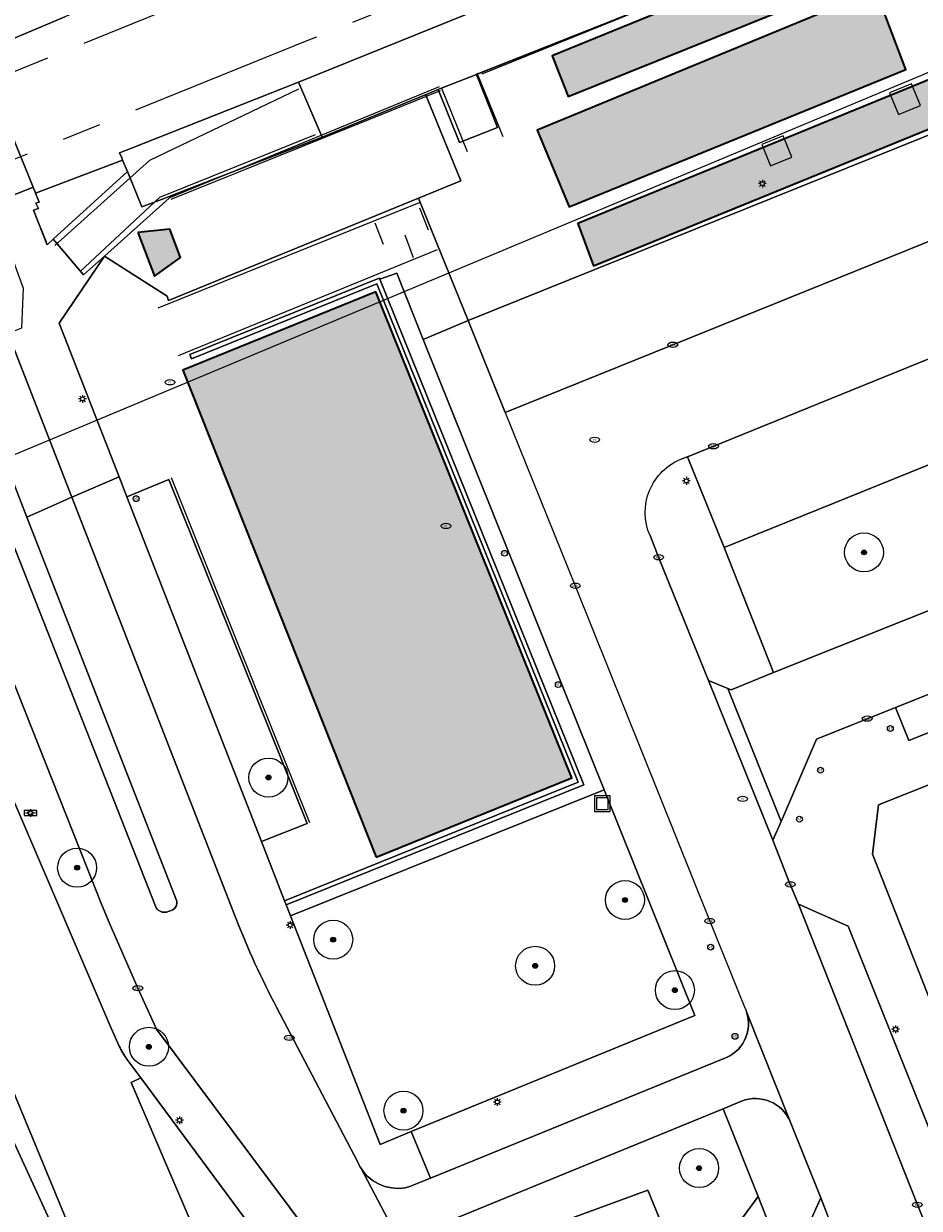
# Model space of a CAD drawing. Header units: metres. Extents: x 125349 to 128236, y 501602 to 503797.
# Tile 337 of 656: x 126451 to 126497, y 502631 to 502691. Entities that reach past the tile are written whole.
import ezdxf
from ezdxf.enums import TextEntityAlignment as Align

# ---------------------------------------------------------------- set-up
doc = ezdxf.new("R2010")
doc.units = ezdxf.units.M
doc.linetypes.add('AM-AS-SO', pattern=[16, 10, -2, 2, -2])
doc.layers.get('0').update_dxf_attribs({"linetype": 'CONTINUOUS'})
for name, color, linetype, lineweight in [('B-WE-AM-AS_SPOOR_TREIN-G', 10, 'AM-AS-SO', 18), ('B-WE-GR-BEPLANTING_CULTUUR_HEESTERS-GV', 90, 'CONTINUOUS', 18), ('B-WE-GR-BOOM-S-500', 90, 'CONTINUOUS', 18), ('B-WE-GR-GROENVOORZIENING-GV', 80, 'CONTINUOUS', 18), ('B-WE-GR-HAAG-GV', 90, 'CONTINUOUS', 13), ('B-WE-IE-MEUBILAIR-S', 7, 'CONTINUOUS', 18), ('B-WE-IE-MEUBILAIR_WEGMEUBILAIR-GV', 7, 'CONTINUOUS', 18), ('B-WE-IE-MEUBILAIR_WEGMEUBILAIR_AFVALBAK-S', 7, 'CONTINUOUS', 18), ('B-WE-IE-TERREINAFSCHEIDING_KUNSTMATIG_HEKWERK-G', 20, 'IE-TERREINAFSCHEIDING_KUNSTMATIG-SO', 18), ('B-WE-IE-TERREINAFSCHEIDING_KUNSTMATIG_MUUR-G', 90, 'IE-TERREINAFSCHEIDING_KUNSTMATIG-SO', 18), ('B-WE-KW-KUNSTWERK_DUIKER-G', 170, 'CONTINUOUS', 18), ('B-WE-KW-KUNSTWERK_PERRON-GV', 170, 'CONTINUOUS', 18), ('B-WE-OG-BEBOUWING-GV', 7, 'CONTINUOUS', 35), ('B-WE-OG-TERREIN_BEGROEID-GV', 7, 'CONTINUOUS', 18), ('B-WE-OG-TERREIN_ERF-GV', 7, 'CONTINUOUS', 18), ('B-WE-VH-GESLOTENVERHARDING-GV', 10, 'CONTINUOUS', 18), ('B-WE-VH-GESLOTENVERHARDING_ASFALT-GV', 10, 'CONTINUOUS', 18), ('B-WE-VH-HALFVERHARDING-GV', 130, 'CONTINUOUS', 18), ('B-WE-VH-OPENVERHARDING-GV', 90, 'CONTINUOUS', 18), ('B-WE-VH-OPENVERHARDING_BETONELEMENT-GV', 90, 'CONTINUOUS', 18), ('B-WE-VH-OPENVERHARDING_BETONSTRAATSTEEN-GV', 90, 'CONTINUOUS', 18), ('B-WE-VH-OPENVERHARDING_TEGEL-GV', 90, 'CONTINUOUS', 18)]:
    doc.layers.add(name, color=color, linetype=linetype, lineweight=lineweight)
doc.layers.add('B-WE-OG-BEBOUWING-V', color=7, linetype='CONTINUOUS', lineweight=18, true_color=0xcc646e)
doc.styles.add('NLCS-ISO', font='NLCS-ISO.ttf')
doc.linetypes.add('IE-TERREINAFSCHEIDING_KUNSTMATIG-SO', pattern='A,4,[82,NLCS.SHX,S=0.75,R=90,X=0,Y=0],4,-2', length=10)

# ---------------------------------------------------------------- blocks, each defined once
blk = doc.blocks.new('SIE-WEG_AFVALBAK-SO')
at = {"color": 0, "linetype": 'ByBlock', "lineweight": 18}
for points in [[(-2, -2), (2, -2), (2, 2), (-2, 2)], [(-1.5, -1.5), (1.5, -1.5), (1.5, 1.5), (-1.5, 1.5)]]:
    blk.add_lwpolyline(points, close=True, dxfattribs=at)
blk = doc.blocks.new('SIE-MEUBILAIR_BORD_STRAATNAAM-SO')
blk.add_lwpolyline([(-1.62, -0.62), (1.62, -0.62), (1.62, 0.62), (-1.62, 0.62)], close=True)
at = {"style": 'NLCS-ISO'}
blk.add_text('straat', height=0.75, dxfattribs=at).set_placement((0, 0.08), align=Align.MIDDLE_CENTER)
blk = doc.blocks.new('SIE-MEUBILAIR_PAAL_LICHTMAST-SO')
for points in [[(-0.62, 0), (-1, 0)], [(-0.71, 0.71), (-0.44, 0.44)], [(0, 1), (0, 0.62)], [(0.44, 0.44), (0.71, 0.71)], [(1, 0), (0.62, 0)], [(-0.71, -0.71), (-0.44, -0.44)], [(0, -0.62), (0, -1)], [(0.44, -0.44), (0.71, -0.71)]]:
    blk.add_lwpolyline(points)
blk.add_circle((0, 0), 0.5)
blk = doc.blocks.new('SIE-MEUBILAIR_PAAL_AFSLUITPAAL-SO')
blk.add_circle((0, 0), 0.75)
at = {"style": 'NLCS-ISO'}
blk.add_text('af', height=0.75, dxfattribs=at).set_placement((0, 0.05), align=Align.MIDDLE_CENTER)
blk = doc.blocks.new('SIE-MEUBILAIR_PAAL_VERKEERSBORD-SO')
blk.add_circle((0, 0), 0.75)
at = {"style": 'NLCS-ISO'}
blk.add_text('vb', height=0.75, dxfattribs=at).set_placement((0, 0.07), align=Align.MIDDLE_CENTER)
blk = doc.blocks.new('SIE-MEUBILAIR_PUT_KOLK-SO')
blk.add_ellipse((0, 0), major_axis=(1.25, 0), ratio=0.54)
at = {"style": 'NLCS-ISO'}
blk.add_text('klk', height=0.75, dxfattribs=at).set_placement((0.03, 0), align=Align.MIDDLE_CENTER)
blk = doc.blocks.new('SIE-MEUBILAIR_PUT_RIOOLPUT-SO')
blk.add_ellipse((0, 0), major_axis=(1.25, 0), ratio=0.54)
at = {"style": 'NLCS-ISO'}
blk.add_text('ri', height=0.75, dxfattribs=at).set_placement((-0.04, 0.07), align=Align.MIDDLE_CENTER)
blk = doc.blocks.new('SGR-BOOM_01-SO')
at = {"linetype": 'ByBlock', "lineweight": 18}
h = blk.add_hatch(color=0, dxfattribs=at)
h.dxf.hatch_style = 1
edge = h.paths.add_edge_path()
edge.add_arc((0, 0), 0.25, 0, 360)
at = {"color": 0, "linetype": 'ByBlock', "lineweight": 18}
for radius in [2, 0.25]:
    blk.add_circle((0, 0), radius, dxfattribs=at)

msp = doc.modelspace()

# ---------------------------------------------------------------- hatches: boundary and pattern name
at = {"layer": 'B-WE-OG-BEBOUWING-V'}
for points in [[(126540.046, 502705.542), (126518.286, 502696.799), (126479.736, 502680.991), (126480.55, 502678.832), (126540.801, 502703.422)], [(126507.268, 502701.366), (126478.423, 502689.588), (126479.25, 502687.5), (126508.169, 502699.158)], [(126495.015, 502692.947), (126477.659, 502685.785), (126479.291, 502681.858), (126496.551, 502688.892)], [(126457.197, 502680.538), (126458.052, 502678.288), (126459.381, 502679.255), (126458.83, 502680.705)], [(126469.401, 502648.519), (126479.442, 502652.589), (126469.395, 502677.496), (126459.503, 502673.482)]]:
    msp.add_hatch(color=256, dxfattribs=at).paths.add_polyline_path(points)

# ---------------------------------------------------------------- linework, layer by layer
at = {"layer": 'B-WE-AM-AS_SPOOR_TREIN-G', "flags": 128}
for points in [[(126350.611, 502648.229), (126371.634, 502656.745), (126385.661, 502662.402), (126400.673, 502668.436), (126415.935, 502674.601), (126449.789, 502688.346), (126467.127, 502695.398), (126482.512, 502701.634), (126498.14, 502707.984), (126512.267, 502713.731), (126523.513, 502718.305), (126538.327, 502724.316), (126553.981, 502730.684), (126567.127, 502736.015), (126581.474, 502741.841), (126598.988, 502748.962), (126614.869, 502755.42), (126629.072, 502761.2), (126643.995, 502767.257), (126656.961, 502772.531), (126672.096, 502778.682), (126689.018, 502785.557), (126701.773, 502790.736), (126716.486, 502796.729), (126720.875, 502798.504)], [(126382.953, 502656.767), (126392.939, 502660.825), (126407.407, 502666.689), (126417.824, 502670.898), (126451.671, 502684.627), (126465.953, 502690.404), (126479.17, 502695.767), (126493.366, 502701.518), (126508.229, 502707.538), (126519.227, 502711.985), (126533.067, 502717.592), (126546.779, 502723.169), (126558.742, 502728.029), (126571.534, 502733.241), (126584.581, 502738.541), (126600.183, 502744.899), (126614.892, 502750.891), (126631.927, 502757.829), (126646.546, 502763.779), (126661.212, 502769.751), (126677.144, 502776.228), (126692.819, 502782.619), (126706.359, 502788.119), (126722.478, 502794.676)]]:
    msp.add_lwpolyline(points, dxfattribs=at)
at = {"layer": 'B-WE-GR-BEPLANTING_CULTUUR_HEESTERS-GV', "flags": 128}
for points in [[(126487.249, 502664.392), (126489.778, 502657.984), (126500, 502662.065), (126544.183, 502679.703), (126541.569, 502686.273), (126540.602, 502685.96), (126500, 502669.547)], [(126456.633, 502666.983), (126463.522, 502649.326), (126465.87, 502650.248), (126458.778, 502667.878)]]:
    msp.add_lwpolyline(points, close=True, dxfattribs=at)
at = {"layer": 'B-WE-GR-GROENVOORZIENING-GV', "flags": 128}
for points in [[(126471.579, 502682.289), (126473.753, 502683.177), (126471.964, 502687.543), (126471.94, 502687.598), (126471.882, 502687.574), (126466.633, 502685.413), (126458.966, 502682.447), (126455.483, 502679.321), (126458.703, 502677.278), (126458.772, 502677.055)], [(126481.091, 502651.966), (126471.822, 502675.054), (126470.46, 502678.447), (126470.177, 502678.347), (126469.588, 502678.14), (126480.055, 502652.23), (126464.795, 502646.068), (126465.012, 502645.514)]]:
    msp.add_lwpolyline(points, close=True, dxfattribs=at)
for points in [[(126441.874, 502678.838), (126439.276, 502677.694), (126439.322, 502677.587), (126445.66, 502663.188), (126450.274, 502652.705), (126451.074, 502650.845), (126455.827, 502639.748), (126456.244, 502638.831)], [(126465.957, 502629.243), (126458.147, 502639.697), (126457.191, 502641.801), (126455.718, 502645.173), (126455.326, 502646.104), (126448.143, 502664.215), (126444.646, 502673.032), (126444.739, 502673.137), (126442.494, 502678.861), (126442.406, 502678.827), (126442.342, 502679.027), (126441.874, 502678.838)], [(126451.51, 502665.944), (126450.421, 502668.732), (126449.319, 502668.315), (126450.542, 502665.207)], [(126459.199, 502646.254), (126451.51, 502665.944)], [(126450.542, 502665.207), (126458.134, 502645.911)], [(126458.669, 502645.697), (126458.981, 502645.821)], [(126456.637, 502638.164), (126457.345, 502637.195), (126463.609, 502628.731)]]:
    msp.add_lwpolyline(points, dxfattribs=at)
at = {"layer": 'B-WE-GR-GROENVOORZIENING-GV'}
for points in [[(126458.134, 502645.911, 0.302933), (126458.669, 502645.697)], [(126458.981, 502645.821, 0.299813), (126459.199, 502646.254)], [(126456.244, 502638.831, 0.064248), (126456.637, 502638.164)]]:
    msp.add_lwpolyline(points, format="xyb", dxfattribs=at)
at = {"layer": 'B-WE-GR-HAAG-GV', "flags": 128}
msp.add_lwpolyline([(126464.795, 502646.068), (126465.012, 502645.514), (126481.091, 502651.966), (126471.822, 502675.054), (126470.46, 502678.447), (126470.177, 502678.347), (126469.588, 502678.14), (126480.055, 502652.23)], close=True, dxfattribs=at)
at = {"layer": 'B-WE-IE-MEUBILAIR_WEGMEUBILAIR-GV', "flags": 128}
for points in [[(126496.837, 502688.159), (126495.72, 502687.698), (126496.181, 502686.581), (126497.298, 502687.042)], [(126489.17, 502685.042), (126489.621, 502683.946), (126490.717, 502684.397), (126490.266, 502685.493)]]:
    msp.add_lwpolyline(points, close=True, dxfattribs=at)
at = {"layer": 'B-WE-IE-TERREINAFSCHEIDING_KUNSTMATIG_HEKWERK-G', "flags": 128}
for points in [[(126537.577, 502714.269), (126481.739, 502691.489), (126474.56, 502688.642)], [(126537.402, 502714.063), (126530.008, 502711.058), (126516.687, 502705.654), (126507.436, 502701.931), (126495.765, 502697.189), (126481.791, 502691.467), (126474.821, 502688.652)], [(126475.917, 502685.444), (126474.575, 502688.7)], [(126465.424, 502687.878), (126457.794, 502684.217), (126452.942, 502679.86)], [(126458.888, 502682.35), (126467.633, 502685.951), (126472.647, 502688.02)], [(126458.899, 502682.249), (126470.174, 502686.787), (126472.709, 502687.813)], [(126472.757, 502687.936), (126474.067, 502684.694)], [(126466.275, 502685.543), (126458.298, 502682.334), (126454.235, 502678.528)], [(126471.619, 502682.057), (126458.209, 502676.648)], [(126471.624, 502681.8), (126472.076, 502680.663)], [(126451.905, 502681.538), (126452.487, 502680.059)], [(126469.345, 502681.022), (126469.766, 502679.932)], [(126470.875, 502680.409), (126471.302, 502679.254)], [(126459.272, 502674.229), (126472.553, 502679.668)], [(126458.904, 502667.973), (126461.293, 502662.003), (126465.988, 502650.292)]]:
    msp.add_lwpolyline(points, dxfattribs=at)
at = {"layer": 'B-WE-IE-TERREINAFSCHEIDING_KUNSTMATIG_MUUR-G', "flags": 128}
for points in [[(126474.544, 502688.636), (126481.739, 502691.489), (126537.447, 502714.216)], [(126454.41, 502678.357), (126455.483, 502679.321), (126458.966, 502682.447), (126466.633, 502685.413), (126471.882, 502687.574), (126471.94, 502687.598), (126472.592, 502687.866)], [(126456.777, 502684.818), (126465.426, 502688.234)], [(126458.772, 502677.055), (126471.579, 502682.289), (126473.753, 502683.177), (126471.964, 502687.543), (126471.94, 502687.598)], [(126456.365, 502684.359), (126456.26, 502684.615), (126456.777, 502684.818)], [(126456.656, 502683.654), (126456.365, 502684.359)], [(126452.874, 502680.212), (126456.656, 502683.654)], [(126464.705, 502646.276), (126479.757, 502652.354), (126469.438, 502677.897), (126459.948, 502674.061)]]:
    msp.add_lwpolyline(points, dxfattribs=at)
at = {"layer": 'B-WE-KW-KUNSTWERK_DUIKER-G', "flags": 128}
msp.add_lwpolyline([(126546.93, 502709.344), (126417.798, 502655.309)], dxfattribs=at)
at = {"layer": 'B-WE-KW-KUNSTWERK_PERRON-GV', "flags": 128}
msp.add_lwpolyline([(126504.032, 502703.86), (126465.426, 502688.234), (126466.633, 502685.413), (126471.882, 502687.574), (126471.94, 502687.598), (126472.592, 502687.866), (126472.618, 502687.877), (126474.544, 502688.636), (126474.56, 502688.642), (126481.739, 502691.489), (126537.447, 502714.216)], dxfattribs=at)
at = {"layer": 'B-WE-OG-BEBOUWING-GV', "flags": 128}
for points in [[(126540.046, 502705.542), (126518.286, 502696.799), (126479.736, 502680.991), (126480.55, 502678.832), (126540.801, 502703.422)], [(126507.268, 502701.366), (126478.423, 502689.588), (126479.25, 502687.5), (126508.169, 502699.158)], [(126495.015, 502692.947), (126477.659, 502685.785), (126479.291, 502681.858), (126496.551, 502688.892)], [(126457.197, 502680.538), (126458.052, 502678.288), (126459.381, 502679.255), (126458.83, 502680.705)], [(126469.401, 502648.519), (126479.442, 502652.589), (126469.395, 502677.496), (126459.503, 502673.482)]]:
    msp.add_lwpolyline(points, close=True, dxfattribs=at)
at = {"layer": 'B-WE-OG-TERREIN_BEGROEID-GV', "flags": 128}
for points in [[(126465.012, 502645.514), (126469.607, 502633.792), (126471.209, 502634.449), (126485.732, 502640.407), (126481.091, 502651.966)], [(126488.979, 502631.12), (126487.19, 502635.62), (126473.168, 502629.88), (126478.2, 502617.604), (126479.148, 502617.99), (126481.37, 502612.53), (126480.414, 502612.11), (126483.773, 502603.967), (126484.809, 502605.8), (126485.255, 502616.475), (126486.006, 502622.944), (126482.05, 502621.4), (126478.77, 502629.77), (126483.33, 502631.45), (126486.187, 502624.498), (126486.575, 502627.839)], [(126486.187, 502624.498), (126483.33, 502631.45), (126478.77, 502629.77), (126482.05, 502621.4), (126486.006, 502622.944)]]:
    msp.add_lwpolyline(points, close=True, dxfattribs=at)
at = {"layer": 'B-WE-OG-TERREIN_ERF-GV', "flags": 128}
msp.add_lwpolyline([(126536.633, 502641.96), (126543.584, 502644.686), (126534.84, 502666.986), (126500, 502653.133), (126495.143, 502651.202), (126494.837, 502648.66), (126500, 502635.581), (126502.586, 502629.03), (126505.133, 502629.647), (126510.321, 502631.629), (126508.991, 502634.887), (126510.909, 502635.64), (126513, 502636.461), (126514.331, 502633.203), (126521.397, 502635.958), (126520.167, 502639.265), (126522.076, 502640.034), (126524.076, 502640.84), (126525.457, 502637.531), (126532.674, 502640.386), (126531.394, 502643.693), (126533.236, 502644.445), (126535.252, 502645.268)], close=True, dxfattribs=at)
at = {"layer": 'B-WE-VH-GESLOTENVERHARDING-GV', "flags": 128}
for points in [[(126472.592, 502687.866), (126473.672, 502685.144), (126475.63, 502685.908), (126474.544, 502688.636), (126472.618, 502687.877)], [(126424.115, 502671.633), (126425.145, 502672.053), (126424.977, 502672.489), (126426.28, 502673.021), (126431.931, 502675.328), (126433.389, 502675.923), (126439.046, 502678.233), (126441.692, 502679.313), (126441.874, 502678.838), (126442.342, 502679.027), (126444.574, 502679.931), (126445.879, 502680.46), (126447.153, 502680.976), (126448.353, 502681.46), (126449.734, 502682.016), (126451.829, 502682.86), (126450.753, 502685.501), (126430.783, 502677.3), (126429.108, 502676.583), (126417.493, 502671.712), (126418.443, 502669.324), (126419.233, 502669.645), (126419.625, 502669.805), (126422.078, 502670.804)]]:
    msp.add_lwpolyline(points, close=True, dxfattribs=at)
at = {"layer": 'B-WE-VH-GESLOTENVERHARDING_ASFALT-GV', "flags": 128}
for points in [[(126456.244, 502638.831), (126455.827, 502639.748), (126451.074, 502650.845), (126450.274, 502652.705), (126445.66, 502663.188), (126439.997, 502660.845), (126440.373, 502659.99), (126443.457, 502653.027), (126443.939, 502652.165), (126444.22, 502651.537), (126448.895, 502641.109), (126459.274, 502616.022), (126460.78, 502612.343)], [(126460.453, 502610.711), (126459.953, 502611.95), (126458.206, 502616.278), (126452.952, 502629.292), (126444.165, 502648.447), (126442.958, 502650.835), (126442.914, 502650.951), (126442.599, 502651.773), (126438.723, 502660.311), (126433.265, 502658.022)], [(126472.782, 502598.813), (126461.679, 502625.91), (126461.122, 502626.986), (126456.848, 502636.965), (126457.345, 502637.195), (126456.637, 502638.164)], [(126463.609, 502628.731), (126457.345, 502637.195), (126456.848, 502636.965), (126461.122, 502626.986), (126461.679, 502625.91), (126472.782, 502598.813), (126475.677, 502591.796), (126477.545, 502587.105), (126477.027, 502588.85), (126476.305, 502592.065), (126474.929, 502598.07)]]:
    msp.add_lwpolyline(points, dxfattribs=at)
msp.add_lwpolyline([(126444.22, 502651.537), (126442.914, 502650.951), (126442.958, 502650.835), (126444.165, 502648.447), (126452.952, 502629.292), (126458.206, 502616.278), (126459.953, 502611.95), (126460.78, 502612.343), (126459.274, 502616.022), (126448.895, 502641.109)], close=True, dxfattribs=at)
at = {"layer": 'B-WE-VH-GESLOTENVERHARDING_ASFALT-GV'}
msp.add_lwpolyline([(126456.637, 502638.164, -0.064248), (126456.244, 502638.831)], format="xyb", dxfattribs=at)
at = {"layer": 'B-WE-VH-HALFVERHARDING-GV', "flags": 128}
msp.add_lwpolyline([(126498.391, 502709.898), (126462.084, 502695.217), (126453.454, 502691.585), (126449.034, 502689.725), (126449.114, 502689.523), (126450.063, 502687.195), (126450.753, 502685.501), (126451.829, 502682.86), (126451.853, 502682.802), (126451.947, 502682.567), (126451.95, 502682.558), (126456.415, 502684.238), (126456.365, 502684.359), (126456.26, 502684.615), (126456.777, 502684.818), (126465.426, 502688.234), (126504.032, 502703.86)], dxfattribs=at)
at = {"layer": 'B-WE-VH-OPENVERHARDING-GV', "flags": 128}
for points in [[(126472.592, 502687.866), (126471.94, 502687.598), (126471.964, 502687.543), (126473.753, 502683.177), (126471.579, 502682.289), (126474.115, 502676.017), (126500, 502686.443), (126541.997, 502703.36), (126544.193, 502704.208), (126539.82, 502715.183), (126539.377, 502715.008), (126539.368, 502715.004), (126540.49, 502712.299), (126538.572, 502711.483), (126537.447, 502714.216), (126481.739, 502691.489), (126474.56, 502688.642), (126474.544, 502688.636), (126475.63, 502685.908), (126473.672, 502685.144)], [(126456.777, 502684.818), (126456.26, 502684.615), (126456.365, 502684.359), (126456.415, 502684.238), (126456.656, 502683.654), (126457.4, 502681.849), (126458.54, 502682.282), (126458.966, 502682.447), (126466.633, 502685.413), (126465.426, 502688.234)], [(126451.95, 502682.558), (126452.133, 502682.093), (126451.967, 502682.032), (126452.096, 502681.765), (126451.839, 502681.677), (126452.548, 502679.898), (126452.853, 502680.187), (126452.874, 502680.212), (126456.656, 502683.654), (126456.415, 502684.238)], [(126452.978, 502680.047), (126454.41, 502678.357), (126455.483, 502679.321), (126458.966, 502682.447), (126458.54, 502682.282), (126457.4, 502681.849), (126456.656, 502683.654), (126452.874, 502680.212), (126452.853, 502680.187)]]:
    msp.add_lwpolyline(points, close=True, dxfattribs=at)
for points in [[(126444.188, 502691.519), (126444.793, 502690.071), (126445.531, 502688.298), (126449.034, 502689.725), (126453.454, 502691.585)], [(126462.217, 502645.38), (126453.813, 502666.972), (126451.51, 502665.944), (126459.199, 502646.254)], [(126458.134, 502645.911), (126450.542, 502665.207), (126448.143, 502664.215), (126455.326, 502646.104), (126455.718, 502645.173), (126457.191, 502641.801), (126458.147, 502639.697), (126465.957, 502629.243)], [(126458.981, 502645.821), (126458.669, 502645.697)], [(126468.463, 502632.879), (126464.302, 502640.824)], [(126490.619, 502634.966), (126488.391, 502640.578)], [(126487.185, 502638.176), (126472.184, 502632.059)], [(126472.611, 502629.652), (126473.168, 502629.88), (126487.19, 502635.62)], [(126487.19, 502635.62), (126488.134, 502636.006)], [(126468.615, 502632.591), (126471.391, 502627.336)], [(126512.061, 502522.725), (126503.509, 502545.374), (126500, 502554.698), (126498.925, 502557.555), (126498.646, 502558.284), (126496.522, 502563.871), (126488.816, 502584.303), (126486.989, 502589.173), (126482.344, 502600.499), (126471.391, 502627.336), (126468.615, 502632.591)], [(126472.184, 502632.059), (126471.077, 502631.608)]]:
    msp.add_lwpolyline(points, dxfattribs=at)
at = {"layer": 'B-WE-VH-OPENVERHARDING-GV'}
for points in [[(126458.669, 502645.697, -0.302933), (126458.134, 502645.911)], [(126459.199, 502646.254, -0.299813), (126458.981, 502645.821)], [(126464.302, 502640.824, -0.028757), (126462.217, 502645.38)], [(126488.391, 502640.578, -0.412978), (126487.185, 502638.176)], [(126488.134, 502636.006, -0.407167), (126490.619, 502634.966)], [(126468.615, 502632.591, -0.035758), (126468.463, 502632.879)], [(126471.077, 502631.608, -0.327052), (126468.615, 502632.591)]]:
    msp.add_lwpolyline(points, format="xyb", dxfattribs=at)
at = {"layer": 'B-WE-VH-OPENVERHARDING_BETONELEMENT-GV', "flags": 128}
msp.add_lwpolyline([(126464.795, 502646.068), (126480.055, 502652.23), (126469.588, 502678.14), (126469.565, 502678.197), (126469.473, 502678.159), (126459.865, 502674.276), (126459.948, 502674.061), (126469.438, 502677.897), (126479.757, 502652.354), (126464.705, 502646.276)], close=True, dxfattribs=at)
at = {"layer": 'B-WE-VH-OPENVERHARDING_BETONSTRAATSTEEN-GV', "flags": 128}
for points in [[(126543.7, 502699.082), (126541.997, 502703.36), (126500, 502686.443), (126474.115, 502676.017), (126476.022, 502671.3)], [(126485.066, 502668.935), (126485.366, 502669.035), (126500, 502674.984), (126519.667, 502682.935), (126535.473, 502689.311), (126538.78, 502690.652), (126540.557, 502691.362), (126546.235, 502693.597), (126545.9, 502694.434), (126544.144, 502698.827), (126533.572, 502694.524), (126517.738, 502688.167), (126500, 502680.995), (126484.61, 502674.782), (126476.022, 502671.3)], [(126476.022, 502671.3), (126484.61, 502674.782), (126500, 502680.995), (126517.738, 502688.167), (126533.572, 502694.524), (126544.144, 502698.827)], [(126476.022, 502671.3), (126474.115, 502676.017), (126471.822, 502675.054), (126481.091, 502651.966), (126485.732, 502640.407), (126471.209, 502634.449), (126472.184, 502632.059)], [(126476.022, 502671.3), (126479.61, 502662.428), (126486.504, 502645.24), (126488.307, 502640.789)], [(126485.366, 502669.035), (126485.066, 502668.935)], [(126487.249, 502664.392), (126485.366, 502669.035)], [(126456.233, 502668.008), (126453.813, 502666.972)], [(126471.077, 502631.608), (126472.184, 502632.059), (126471.209, 502634.449), (126469.607, 502633.792), (126465.012, 502645.514), (126464.795, 502646.068), (126464.705, 502646.276), (126463.522, 502649.326), (126456.633, 502666.983), (126456.233, 502668.008)], [(126453.813, 502666.972), (126462.217, 502645.38)], [(126488.391, 502640.578), (126490.619, 502634.966), (126492.191, 502631.052), (126492.923, 502629.14), (126493.852, 502626.792), (126498.041, 502628.518), (126497.144, 502630.696), (126491.043, 502646.102), (126490.627, 502647.12), (126489.741, 502649.388), (126486.441, 502657.565), (126483.881, 502663.886), (126483.443, 502664.999)], [(126483.443, 502664.999), (126483.881, 502663.886), (126486.441, 502657.565), (126487.432, 502657.168), (126487.601, 502657.1), (126489.778, 502657.984), (126487.249, 502664.392)], [(126500, 502662.065), (126489.778, 502657.984), (126487.601, 502657.1), (126487.432, 502657.168), (126490.169, 502650.351), (126490.284, 502650.61), (126491.979, 502654.571), (126496.03, 502656.186), (126500, 502657.768)], [(126507.084, 502658.63), (126496.697, 502654.502), (126496.03, 502656.186), (126491.979, 502654.571), (126490.284, 502650.61), (126490.169, 502650.351), (126489.741, 502649.388), (126490.627, 502647.12), (126491.043, 502646.102), (126493.597, 502644.971), (126499.751, 502629.592)], [(126500, 502635.581), (126494.837, 502648.66), (126495.143, 502651.202), (126500, 502653.133)], [(126464.302, 502640.824), (126468.463, 502632.879)], [(126472.184, 502632.059), (126487.185, 502638.176)], [(126488.134, 502636.006), (126487.19, 502635.62), (126488.979, 502631.12), (126489.702, 502629.299), (126492.41, 502622.522), (126500, 502603.531), (126508.868, 502581.341), (126519.081, 502555.785), (126529.338, 502529.866), (126532.22, 502530.785), (126531.928, 502531.522), (126530.988, 502533.9), (126528.465, 502534.944), (126522.328, 502550.365), (126523.408, 502552.913), (126522.486, 502555.213)], [(126522.486, 502555.213), (126519.931, 502556.293), (126500, 502606.077), (126493.277, 502622.869), (126491.027, 502628.49), (126492.191, 502631.052), (126490.619, 502634.966)]]:
    msp.add_lwpolyline(points, dxfattribs=at)
for points in [[(126487.249, 502664.392), (126500, 502669.547), (126540.602, 502685.96), (126538.78, 502690.652), (126535.473, 502689.311), (126519.667, 502682.935), (126500, 502674.984), (126485.366, 502669.035)], [(126451.829, 502682.86), (126449.734, 502682.016), (126449.767, 502681.925), (126451.322, 502677.683), (126451.227, 502675.631), (126450.64, 502675.395), (126450.549, 502675.359), (126453.813, 502666.972), (126456.233, 502668.008), (126453.161, 502675.882), (126455.483, 502679.321), (126454.41, 502678.357), (126452.978, 502680.047), (126452.853, 502680.187), (126452.548, 502679.898), (126451.839, 502681.677), (126452.096, 502681.765), (126451.967, 502682.032), (126452.133, 502682.093), (126451.95, 502682.558), (126451.947, 502682.567), (126451.853, 502682.802)], [(126448.391, 502681.345), (126448.353, 502681.46), (126447.153, 502680.976), (126445.879, 502680.46), (126445.938, 502680.313), (126447.594, 502676.208), (126448.29, 502674.483), (126448.183, 502674.465), (126450.421, 502668.732), (126451.51, 502665.944), (126453.813, 502666.972), (126450.549, 502675.359), (126450.64, 502675.395), (126449.571, 502678.106)], [(126496.03, 502656.186), (126496.697, 502654.502), (126507.084, 502658.63), (126506.388, 502660.314), (126500, 502657.768)], [(126490.169, 502650.351), (126487.432, 502657.168), (126486.441, 502657.565), (126489.741, 502649.388)], [(126498.041, 502628.518), (126498.651, 502627.038), (126499.751, 502629.592), (126493.597, 502644.971), (126491.043, 502646.102), (126497.144, 502630.696)], [(126488.979, 502631.12), (126486.575, 502627.839), (126486.187, 502624.498), (126486.006, 502622.944), (126485.255, 502616.475), (126484.809, 502605.8), (126483.773, 502603.967), (126484.545, 502602.042), (126486.494, 502605.294), (126486.921, 502616.308), (126488.181, 502627.21), (126488.534, 502627.695), (126489.702, 502629.299)], [(126492.191, 502631.052), (126491.027, 502628.49), (126493.277, 502622.869), (126500, 502606.077), (126519.931, 502556.293), (126522.486, 502555.213), (126519.575, 502562.409), (126514.459, 502575.233), (126514.168, 502575.962), (126513.401, 502577.882), (126512.909, 502579.114), (126507.887, 502591.694), (126500.392, 502610.25), (126500, 502611.241), (126495.112, 502623.604), (126493.852, 502626.792), (126492.923, 502629.14)]]:
    msp.add_lwpolyline(points, close=True, dxfattribs=at)
at = {"layer": 'B-WE-VH-OPENVERHARDING_BETONSTRAATSTEEN-GV'}
for points in [[(126483.443, 502664.999, -0.426111), (126485.066, 502668.935)], [(126462.217, 502645.38, 0.028757), (126464.302, 502640.824)], [(126487.185, 502638.176, 0.412978), (126488.391, 502640.578)], [(126488.307, 502640.789, -0.029432), (126488.391, 502640.578)], [(126490.619, 502634.966, 0.407167), (126488.134, 502636.006)], [(126468.463, 502632.879, 0.035758), (126468.615, 502632.591)], [(126468.615, 502632.591, 0.327052), (126471.077, 502631.608)]]:
    msp.add_lwpolyline(points, format="xyb", dxfattribs=at)
at = {"layer": 'B-WE-VH-OPENVERHARDING_TEGEL-GV', "flags": 128}
msp.add_lwpolyline([(126463.522, 502649.326), (126464.705, 502646.276), (126479.757, 502652.354), (126469.438, 502677.897), (126459.948, 502674.061), (126459.865, 502674.276), (126469.473, 502678.159), (126469.565, 502678.197), (126469.588, 502678.14), (126470.177, 502678.347), (126470.46, 502678.447), (126471.822, 502675.054), (126474.115, 502676.017), (126471.579, 502682.289), (126458.772, 502677.055), (126458.703, 502677.278), (126455.483, 502679.321), (126453.161, 502675.882), (126456.233, 502668.008), (126456.633, 502666.983), (126458.778, 502667.878), (126465.87, 502650.248)], close=True, dxfattribs=at)

# ---------------------------------------------------------------- block references
at = {"layer": 'B-WE-GR-BOOM-S-500', "xscale": 0.5, "yscale": 0.5, "zscale": 0.5}
for p in [(126494.407, 502664.136), (126463.885, 502652.595), (126454.081, 502647.974), (126482.157, 502646.318), (126467.204, 502644.286), (126477.554, 502642.946), (126484.715, 502641.699), (126457.759, 502638.794), (126470.806, 502635.521), (126485.956, 502632.576)]:
    msp.add_blockref('SGR-BOOM_01-SO', p, dxfattribs=at)
at = {"layer": 'B-WE-IE-MEUBILAIR-S', "xscale": 0.2, "yscale": 0.2, "zscale": 0.2}
for name, p in [('SIE-MEUBILAIR_PAAL_LICHTMAST-SO', (126489.199, 502683.037)), ('SIE-MEUBILAIR_PUT_KOLK-SO', (126484.61, 502674.782)), ('SIE-MEUBILAIR_PUT_RIOOLPUT-SO', (126458.836, 502672.857)), ('SIE-MEUBILAIR_PAAL_LICHTMAST-SO', (126454.357, 502672.004)), ('SIE-MEUBILAIR_PUT_RIOOLPUT-SO', (126480.6, 502669.908)), ('SIE-MEUBILAIR_PUT_KOLK-SO', (126486.696, 502669.576)), ('SIE-MEUBILAIR_PAAL_LICHTMAST-SO', (126485.303, 502667.802)), ('SIE-MEUBILAIR_PAAL_VERKEERSBORD-SO', (126457.108, 502666.891)), ('SIE-MEUBILAIR_PUT_RIOOLPUT-SO', (126472.985, 502665.493)), ('SIE-MEUBILAIR_PAAL_VERKEERSBORD-SO', (126475.983, 502664.09)), ('SIE-MEUBILAIR_PUT_KOLK-SO', (126483.881, 502663.886)), ('SIE-MEUBILAIR_PUT_KOLK-SO', (126479.61, 502662.428)), ('SIE-MEUBILAIR_PAAL_VERKEERSBORD-SO', (126478.74, 502657.36)), ('SIE-MEUBILAIR_PUT_KOLK-SO', (126494.572, 502655.616)), ('SIE-MEUBILAIR_PAAL_AFSLUITPAAL-SO', (126495.757, 502655.111)), ('SIE-MEUBILAIR_PAAL_AFSLUITPAAL-SO', (126492.178, 502652.971)), ('SIE-MEUBILAIR_PUT_RIOOLPUT-SO', (126488.187, 502651.501)), ('SIE-MEUBILAIR_BORD_STRAATNAAM-SO', (126451.689, 502650.782)), ('SIE-MEUBILAIR_PAAL_LICHTMAST-SO', (126451.689, 502650.782)), ('SIE-MEUBILAIR_PAAL_AFSLUITPAAL-SO', (126491.098, 502650.46)), ('SIE-MEUBILAIR_PUT_KOLK-SO', (126490.627, 502647.12)), ('SIE-MEUBILAIR_PUT_KOLK-SO', (126486.504, 502645.24)), ('SIE-MEUBILAIR_PAAL_LICHTMAST-SO', (126465.001, 502645.034)), ('SIE-MEUBILAIR_PAAL_VERKEERSBORD-SO', (126486.55, 502643.9)), ('SIE-MEUBILAIR_PUT_KOLK-SO', (126457.191, 502641.801)), ('SIE-MEUBILAIR_PAAL_LICHTMAST-SO', (126496.025, 502639.693)), ('SIE-MEUBILAIR_PUT_KOLK-SO', (126464.955, 502639.253)), ('SIE-MEUBILAIR_PAAL_VERKEERSBORD-SO', (126487.796, 502639.331)), ('SIE-MEUBILAIR_PAAL_LICHTMAST-SO', (126475.615, 502635.963)), ('SIE-MEUBILAIR_PAAL_LICHTMAST-SO', (126459.33, 502635.028)), ('SIE-MEUBILAIR_PUT_KOLK-SO', (126497.144, 502630.696))]:
    msp.add_blockref(name, p, dxfattribs=at)
at = {"layer": 'B-WE-IE-MEUBILAIR_WEGMEUBILAIR_AFVALBAK-S', "xscale": 0.2, "yscale": 0.2, "zscale": 0.2}
msp.add_blockref('SIE-WEG_AFVALBAK-SO', (126480.997, 502651.261), dxfattribs=at)

doc.saveas('drawing.dxf')
